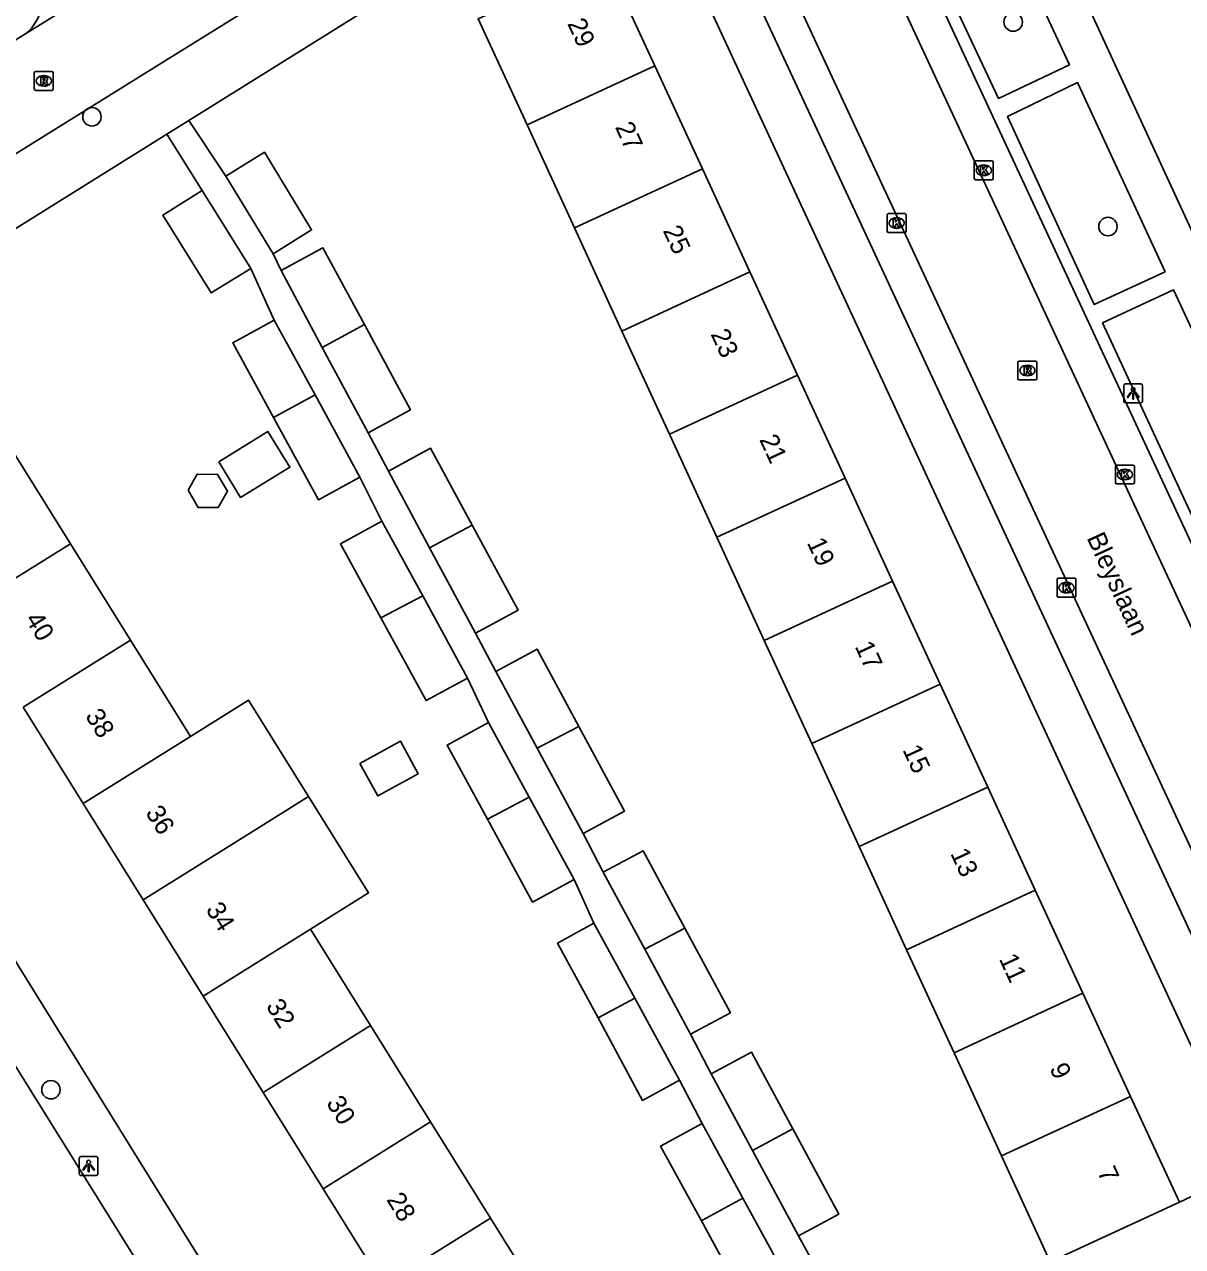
# Model space of a CAD drawing. Extents: x 160037 to 160839, y 385326 to 386441.
# Drawn here: x 160357.7 to 160419, y 386132.1 to 386196.8 of the extents above; entities that cross this region are included whole.
import ezdxf

# ---------------------------------------------------------------- set-up
doc = ezdxf.new("R2010")
doc.units = 0
for name, color, linetype in [('IMGEO_Boom', 7, 'Continuous'), ('IMGEO_Kolk', 7, 'Continuous'), ('IMGEO_Lichtpunt', 7, 'Continuous'), ('IMGEO_Openbare_ruimte_label', 7, 'Continuous'), ('IMGEO_Pand', 7, 'Continuous'), ('IMGEO_Pand_nummerreeks', 7, 'Continuous'), ('IMGEO_Rijbaan_lokaal_open', 7, 'Continuous'), ('IMGEO_Rioolput', 7, 'Continuous'), ('IMGEO_Voetpad_open', 7, 'Continuous')]:
    doc.layers.add(name, color=color, linetype=linetype)

msp = doc.modelspace()

# ---------------------------------------------------------------- linework, layer by layer
at = {"layer": 'IMGEO_Boom'}
for centre in [(160410.012, 386196.906), (160361.272, 386191.889), (160415.025, 386186.082), (160359.103, 386140.41)]:
    msp.add_circle(centre, 0.489, dxfattribs=at)
at = {"layer": 'IMGEO_Kolk'}
for p, q in [((160407.955, 386188.632), (160407.955, 386189.484)), ((160408.03, 386189.558), (160408.882, 386189.558)), ((160408.443, 386189.338), (160408.468, 386189.338)), ((160408.956, 386189.484), (160408.956, 386188.632)), ((160408.882, 386188.558), (160408.03, 386188.558)), ((160408.466, 386188.778), (160408.441, 386188.778)), ((160403.347, 386185.842), (160403.347, 386186.694)), ((160403.422, 386186.768), (160404.274, 386186.768)), ((160403.835, 386186.548), (160403.86, 386186.548)), ((160404.348, 386186.694), (160404.348, 386185.842)), ((160403.858, 386185.988), (160403.833, 386185.988)), ((160404.274, 386185.768), (160403.422, 386185.768)), ((160415.423, 386172.536), (160415.423, 386173.388)), ((160415.498, 386173.462), (160416.35, 386173.462)), ((160415.911, 386173.242), (160415.936, 386173.242)), ((160416.424, 386173.388), (160416.424, 386172.536)), ((160416.35, 386172.462), (160415.498, 386172.462)), ((160415.934, 386172.682), (160415.909, 386172.682)), ((160412.334, 386166.549), (160412.334, 386167.401)), ((160412.409, 386167.475), (160413.261, 386167.475)), ((160412.822, 386167.255), (160412.847, 386167.255)), ((160413.335, 386167.401), (160413.335, 386166.549)), ((160413.261, 386166.475), (160412.409, 386166.475)), ((160412.845, 386166.695), (160412.82, 386166.695))]:
    msp.add_line(p, q, dxfattribs=at)
for points in [[(160407.955, 386188.632), (160407.955, 386189.484)], [(160408.03, 386189.558), (160408.882, 386189.558)], [(160408.276, 386189.258), (160408.399, 386189.258), (160408.399, 386189.107), (160408.529, 386189.258), (160408.693, 386189.258), (160408.547, 386189.107), (160408.7, 386188.858), (160408.548, 386188.858), (160408.463, 386189.022), (160408.399, 386188.955), (160408.399, 386188.858), (160408.276, 386188.858), (160408.276, 386189.258)], [(160408.956, 386189.484), (160408.956, 386188.632)], [(160408.882, 386188.558), (160408.03, 386188.558)], [(160403.347, 386185.842), (160403.347, 386186.694)], [(160403.422, 386186.768), (160404.274, 386186.768)], [(160403.668, 386186.468), (160403.791, 386186.468), (160403.791, 386186.317), (160403.921, 386186.468), (160404.085, 386186.468), (160403.939, 386186.317), (160404.092, 386186.068), (160403.94, 386186.068), (160403.855, 386186.232), (160403.791, 386186.165), (160403.791, 386186.068), (160403.668, 386186.068), (160403.668, 386186.468)], [(160404.348, 386186.694), (160404.348, 386185.842)], [(160404.274, 386185.768), (160403.422, 386185.768)], [(160415.423, 386172.536), (160415.423, 386173.388)], [(160415.498, 386173.462), (160416.35, 386173.462)], [(160415.744, 386173.162), (160415.867, 386173.162), (160415.867, 386173.011), (160415.997, 386173.162), (160416.161, 386173.162), (160416.015, 386173.011), (160416.168, 386172.762), (160416.016, 386172.762), (160415.931, 386172.926), (160415.867, 386172.859), (160415.867, 386172.762), (160415.744, 386172.762), (160415.744, 386173.162)], [(160416.424, 386173.388), (160416.424, 386172.536)], [(160416.35, 386172.462), (160415.498, 386172.462)], [(160412.334, 386166.549), (160412.334, 386167.401)], [(160412.409, 386167.475), (160413.261, 386167.475)], [(160412.655, 386167.175), (160412.778, 386167.175), (160412.778, 386167.024), (160412.908, 386167.175), (160413.072, 386167.175), (160412.926, 386167.024), (160413.079, 386166.775), (160412.927, 386166.775), (160412.842, 386166.939), (160412.778, 386166.872), (160412.778, 386166.775), (160412.655, 386166.775), (160412.655, 386167.175)], [(160413.335, 386167.401), (160413.335, 386166.549)], [(160413.261, 386166.475), (160412.409, 386166.475)]]:
    msp.add_lwpolyline(points, dxfattribs=at)
for centre, start, end in [((160408.032, 386189.482), 91.55205, 178.44795), ((160408.032, 386189.482), 91.55205, 178.44795), ((160408.88, 386189.482), 1.55205, 88.44795), ((160408.88, 386189.482), 1.55205, 88.44795), ((160408.032, 386188.634), 181.55205, 268.44795), ((160408.032, 386188.634), 181.55205, 268.44795), ((160408.88, 386188.634), 271.55205, 358.44795), ((160408.88, 386188.634), 271.55205, 358.44795), ((160403.424, 386186.692), 91.55205, 178.44795), ((160403.424, 386186.692), 91.55205, 178.44795), ((160404.272, 386186.692), 1.55205, 88.44795), ((160404.272, 386186.692), 1.55205, 88.44795), ((160403.424, 386185.844), 181.55205, 268.44795), ((160403.424, 386185.844), 181.55205, 268.44795), ((160404.272, 386185.844), 271.55205, 358.44795), ((160404.272, 386185.844), 271.55205, 358.44795), ((160415.5, 386173.386), 91.55205, 178.44795), ((160415.5, 386173.386), 91.55205, 178.44795), ((160416.348, 386173.386), 1.55205, 88.44795), ((160416.348, 386173.386), 1.55205, 88.44795), ((160415.5, 386172.538), 181.55205, 268.44795), ((160415.5, 386172.538), 181.55205, 268.44795), ((160416.348, 386172.538), 271.55205, 358.44795), ((160416.348, 386172.538), 271.55205, 358.44795), ((160412.411, 386167.399), 91.55205, 178.44795), ((160412.411, 386167.399), 91.55205, 178.44795), ((160413.259, 386167.399), 1.55205, 88.44795), ((160413.259, 386167.399), 1.55205, 88.44795), ((160412.411, 386166.551), 181.55205, 268.44795), ((160412.411, 386166.551), 181.55205, 268.44795), ((160413.259, 386166.551), 271.55205, 358.44795), ((160413.259, 386166.551), 271.55205, 358.44795)]:
    msp.add_arc(centre, 0.0765, start, end, dxfattribs=at)
for centre, major_axis, ratio, start_param, end_param in [((160408.442, 386189.058), (-0.387, 0.002), 0.722429, 4.712389, 7.853982), ((160408.467, 386189.058), (-0.39, 0.002), 0.717154, 1.570796, 4.712389), ((160403.834, 386186.268), (-0.387, 0.002), 0.722429, 4.712389, 7.853982), ((160403.859, 386186.268), (-0.39, 0.002), 0.717154, 1.570796, 4.712389), ((160415.91, 386172.962), (-0.387, 0.002), 0.722429, 4.712389, 7.853982), ((160415.935, 386172.962), (-0.39, 0.002), 0.717154, 1.570796, 4.712389), ((160412.821, 386166.975), (-0.387, 0.002), 0.722429, 4.712389, 7.853982), ((160412.846, 386166.975), (-0.39, 0.002), 0.717154, 1.570796, 4.712389)]:
    msp.add_ellipse(centre, major_axis=major_axis, ratio=ratio, start_param=start_param, end_param=end_param, dxfattribs=at)
at = {"layer": 'IMGEO_Lichtpunt'}
for p, q in [((160415.862, 386177.659), (160415.862, 386176.852)), ((160415.862, 386177.659), (160415.862, 386176.852)), ((160416.764, 386177.754), (160415.956, 386177.754)), ((160416.764, 386177.754), (160415.956, 386177.754)), ((160416.858, 386176.852), (160416.858, 386177.659)), ((160416.858, 386176.852), (160416.858, 386177.659)), ((160415.956, 386176.758), (160416.764, 386176.758)), ((160415.956, 386176.758), (160416.764, 386176.758)), ((160360.597, 386136.78), (160360.597, 386135.973)), ((160360.597, 386136.78), (160360.597, 386135.973)), ((160361.499, 386136.875), (160360.691, 386136.875)), ((160361.499, 386136.875), (160360.691, 386136.875)), ((160361.593, 386135.973), (160361.593, 386136.78)), ((160361.593, 386135.973), (160361.593, 386136.78)), ((160360.691, 386135.879), (160361.499, 386135.879)), ((160360.691, 386135.879), (160361.499, 386135.879))]:
    msp.add_line(p, q, dxfattribs=at)
for points in [[(160416.236, 386177.323), (160416.275, 386177.295), (160416.087, 386177.033), (160416.049, 386177.06), (160416.236, 386177.323)], [(160416.338, 386177.275), (160416.385, 386177.275), (160416.385, 386176.953), (160416.338, 386176.953), (160416.338, 386177.275)], [(160416.448, 386177.295), (160416.486, 386177.322), (160416.673, 386177.06), (160416.634, 386177.032), (160416.448, 386177.295)], [(160360.971, 386136.444), (160361.01, 386136.416), (160360.822, 386136.154), (160360.784, 386136.181), (160360.971, 386136.444)], [(160361.073, 386136.396), (160361.12, 386136.396), (160361.12, 386136.074), (160361.073, 386136.074), (160361.073, 386136.396)], [(160361.183, 386136.416), (160361.221, 386136.443), (160361.408, 386136.181), (160361.369, 386136.153), (160361.183, 386136.416)]]:
    msp.add_lwpolyline(points, dxfattribs=at)
for centre in [(160416.361, 386177.457), (160361.096, 386136.578)]:
    msp.add_circle(centre, 0.0994, dxfattribs=at)
for centre, start, end in [((160415.956, 386177.659), 90, 180), ((160415.956, 386177.659), 90, 180), ((160416.764, 386177.659), 0, 90), ((160416.764, 386177.659), 0, 90), ((160415.956, 386176.852), 180, 270), ((160415.956, 386176.852), 180, 270), ((160416.764, 386176.852), 270, 0), ((160416.764, 386176.852), 270, 360), ((160360.691, 386136.78), 90, 180), ((160360.691, 386136.78), 90, 180), ((160361.499, 386136.78), 0, 90), ((160361.499, 386136.78), 0, 90), ((160360.691, 386135.973), 180, 270), ((160360.691, 386135.973), 180, 270), ((160361.499, 386135.973), 270, 0), ((160361.499, 386135.973), 270, 360)]:
    msp.add_arc(centre, 0.0946, start, end, dxfattribs=at)
at = {"layer": 'IMGEO_Pand'}
for points in [[(160391.053, 386194.583), (160388.465, 386200.19), (160381.706, 386197.079), (160384.291, 386191.463)], [(160384.291, 386191.463), (160391.053, 386194.583)], [(160391.053, 386194.583), (160393.569, 386189.131)], [(160386.801, 386186.007), (160384.291, 386191.463)], [(160370.857, 386184.636), (160372.892, 386185.907), (160370.398, 386190.026), (160368.364, 386188.756)], [(160393.569, 386189.131), (160386.801, 386186.007)], [(160396.085, 386183.679), (160393.569, 386189.131)], [(160368.364, 386188.756), (160370.857, 386184.636)], [(160367.112, 386187.984), (160365.026, 386186.686), (160367.589, 386182.567), (160369.675, 386183.865)], [(160367.112, 386187.984), (160369.675, 386183.865)], [(160386.801, 386186.007), (160389.311, 386180.553)], [(160375.684, 386180.893), (160373.496, 386184.948), (160371.277, 386183.751)], [(160371.277, 386183.751), (160373.453, 386179.688)], [(160396.085, 386183.679), (160389.311, 386180.553)], [(160398.602, 386178.226), (160396.085, 386183.679)], [(160370.876, 386175.985), (160368.721, 386179.936), (160370.916, 386181.133)], [(160370.916, 386181.133), (160373.075, 386177.175)], [(160375.684, 386180.893), (160373.453, 386179.688)], [(160375.889, 386175.174), (160378.121, 386176.378), (160375.684, 386180.893)], [(160389.311, 386180.553), (160391.822, 386175.097)], [(160373.453, 386179.688), (160375.889, 386175.174)], [(160391.822, 386175.097), (160398.602, 386178.226)], [(160401.118, 386172.774), (160398.602, 386178.226)], [(160370.876, 386175.985), (160373.075, 386177.175)], [(160373.075, 386177.175), (160375.446, 386172.828)], [(160375.446, 386172.828), (160373.251, 386171.631), (160370.876, 386175.985)], [(160367.981, 386173.638), (160369.14, 386171.751), (160371.744, 386173.349), (160370.585, 386175.237), (160367.981, 386173.638)], [(160391.822, 386175.097), (160394.332, 386169.642)], [(160360.144, 386169.303), (160356.97, 386174.4)], [(160381.389, 386170.279), (160379.191, 386174.352), (160376.956, 386173.146)], [(160366.362, 386172.132), (160366.891, 386171.224), (160367.949, 386171.213), (160368.436, 386172.081), (160367.918, 386172.971), (160366.838, 386172.981), (160366.362, 386172.132)], [(160376.956, 386173.146), (160379.134, 386169.079)], [(160394.332, 386169.642), (160401.118, 386172.774)], [(160401.118, 386172.774), (160403.635, 386167.322)], [(160376.615, 386170.499), (160374.42, 386169.302), (160376.563, 386165.373)], [(160376.615, 386170.499), (160378.771, 386166.546)], [(160381.389, 386170.279), (160379.134, 386169.079)], [(160381.567, 386164.569), (160383.816, 386165.782), (160381.389, 386170.279)], [(160396.842, 386164.187), (160394.332, 386169.642)], [(160360.144, 386169.303), (160354.453, 386165.759)], [(160363.319, 386164.205), (160360.144, 386169.303)], [(160379.134, 386169.079), (160381.567, 386164.569)], [(160403.635, 386167.322), (160396.842, 386164.187)], [(160406.151, 386161.869), (160403.635, 386167.322)], [(160378.771, 386166.546), (160376.563, 386165.373)], [(160378.771, 386166.546), (160381.145, 386162.194)], [(160376.563, 386165.373), (160378.95, 386160.997), (160381.145, 386162.194)], [(160357.628, 386160.661), (160363.319, 386164.205)], [(160366.493, 386159.107), (160363.319, 386164.205)], [(160396.842, 386164.187), (160399.353, 386158.732)], [(160387.034, 386159.635), (160384.828, 386163.723), (160382.635, 386162.54)], [(160382.635, 386162.54), (160384.828, 386158.477)], [(160399.353, 386158.732), (160406.151, 386161.869)], [(160406.151, 386161.869), (160408.667, 386156.417)], [(160357.628, 386160.661), (160360.802, 386155.563)], [(160366.493, 386159.107), (160369.564, 386161.019), (160372.737, 386155.922)], [(160382.254, 386159.841), (160380.059, 386158.644), (160382.194, 386154.73)], [(160382.254, 386159.841), (160384.408, 386155.892)], [(160387.034, 386159.635), (160384.828, 386158.477)], [(160387.26, 386153.97), (160389.453, 386155.153), (160387.034, 386159.635)], [(160360.802, 386155.563), (160366.493, 386159.107)], [(160375.451, 386157.68), (160376.39, 386155.958), (160378.54, 386157.13), (160377.601, 386158.852), (160375.451, 386157.68)], [(160401.863, 386153.277), (160399.353, 386158.732)], [(160384.828, 386158.477), (160387.26, 386153.97)], [(160408.667, 386156.417), (160401.863, 386153.277)], [(160411.184, 386150.964), (160408.667, 386156.417)], [(160363.976, 386150.466), (160360.802, 386155.563)], [(160372.737, 386155.922), (160369.667, 386154.01), (160363.976, 386150.466)], [(160372.737, 386155.922), (160375.911, 386150.824), (160372.841, 386148.912)], [(160382.194, 386154.73), (160384.408, 386155.892)], [(160384.408, 386155.892), (160386.784, 386151.536)], [(160382.194, 386154.73), (160384.589, 386150.339), (160386.784, 386151.536)], [(160392.636, 386148.964), (160390.43, 386153.052), (160388.324, 386151.916)], [(160401.863, 386153.277), (160404.374, 386147.822)], [(160390.518, 386147.852), (160388.324, 386151.916)], [(160404.374, 386147.822), (160411.184, 386150.964)], [(160413.7, 386145.513), (160411.184, 386150.964)], [(160367.15, 386145.368), (160363.976, 386150.466)], [(160388.05, 386144.211), (160385.912, 386148.174), (160387.831, 386149.22)], [(160387.831, 386149.22), (160389.99, 386145.261)], [(160390.518, 386147.852), (160392.636, 386148.964)], [(160392.636, 386148.964), (160395.055, 386144.482), (160392.949, 386143.346)], [(160372.841, 386148.912), (160367.15, 386145.368)], [(160372.841, 386148.912), (160376.015, 386143.815)], [(160392.949, 386143.346), (160390.518, 386147.852)], [(160404.374, 386147.822), (160406.884, 386142.367)], [(160370.324, 386140.271), (160367.15, 386145.368)], [(160389.99, 386145.261), (160388.05, 386144.211)], [(160389.99, 386145.261), (160392.361, 386140.915)], [(160406.884, 386142.367), (160413.7, 386145.513)], [(160416.217, 386140.06), (160413.7, 386145.513)], [(160376.015, 386143.815), (160370.324, 386140.271)], [(160379.19, 386138.717), (160376.015, 386143.815)], [(160392.361, 386140.915), (160390.405, 386139.848), (160388.05, 386144.211)], [(160394.036, 386141.248), (160396.161, 386142.394), (160398.348, 386138.342)], [(160406.884, 386142.367), (160409.395, 386136.911)], [(160396.225, 386137.192), (160394.036, 386141.248)], [(160370.324, 386140.271), (160373.499, 386135.173)], [(160416.217, 386140.06), (160409.395, 386136.911)], [(160418.804, 386134.454), (160416.217, 386140.06)], [(160373.499, 386135.173), (160379.19, 386138.717)], [(160382.364, 386133.62), (160379.19, 386138.717)], [(160393.518, 386133.476), (160391.36, 386137.432), (160393.555, 386138.629)], [(160393.555, 386138.629), (160395.714, 386134.67)], [(160396.225, 386137.192), (160398.348, 386138.342)], [(160398.348, 386138.342), (160400.786, 386133.824), (160398.66, 386132.677)], [(160398.66, 386132.677), (160396.225, 386137.192)], [(160409.395, 386136.911), (160411.975, 386131.304)], [(160373.499, 386135.173), (160376.673, 386130.076)], [(160393.518, 386133.476), (160393.575, 386133.511), (160395.714, 386134.67)], [(160395.714, 386134.67), (160398.085, 386130.324)], [(160411.975, 386131.304), (160418.804, 386134.454)], [(160382.364, 386133.62), (160376.673, 386130.076)], [(160385.538, 386128.522), (160382.364, 386133.62)], [(160398.085, 386130.324), (160395.89, 386129.127), (160393.518, 386133.476)]]:
    msp.add_lwpolyline(points, dxfattribs=at)
at = {"layer": 'IMGEO_Rijbaan_lokaal_open'}
for points in [[(160432.481, 386136.819), (160395.787, 386215.762), (160392.834, 386222.068)], [(160394.99, 386205.429), (160396.089, 386203.105), (160399.032, 386197.028), (160425.571, 386139.972)], [(160376.742, 386202.058), (160364.683, 386194.563), (160349.687, 386185.238)], [(160357.813, 386196.308), (160366.702, 386201.839)], [(160356.961, 386195.778), (160357.813, 386196.308)], [(160368.048, 386124.266), (160349.241, 386154.465), (160338.651, 386171.478)], [(160418.804, 386134.454), (160422.466, 386136.188)]]:
    msp.add_lwpolyline(points, dxfattribs=at)
at = {"layer": 'IMGEO_Rioolput'}
for p, q in [((160358.224, 386193.363), (160358.224, 386194.215)), ((160358.299, 386194.289), (160359.151, 386194.289)), ((160359.225, 386194.215), (160359.225, 386193.363)), ((160358.712, 386194.069), (160358.737, 386194.069)), ((160359.151, 386193.289), (160358.299, 386193.289)), ((160358.735, 386193.509), (160358.71, 386193.509)), ((160410.261, 386178.04), (160410.261, 386178.892)), ((160410.336, 386178.966), (160411.188, 386178.966)), ((160410.749, 386178.746), (160410.774, 386178.746)), ((160411.262, 386178.892), (160411.262, 386178.04)), ((160410.772, 386178.186), (160410.747, 386178.186)), ((160411.188, 386177.966), (160410.336, 386177.966))]:
    msp.add_line(p, q, dxfattribs=at)
for points in [[(160358.224, 386193.363), (160358.224, 386194.215)], [(160358.299, 386194.289), (160359.151, 386194.289)], [(160359.225, 386194.215), (160359.225, 386193.363)], [(160358.813, 386193.987), (160358.561, 386193.989), (160358.561, 386193.589)], [(160358.561, 386193.589), (160358.685, 386193.589), (160358.685, 386193.751), (160358.696, 386193.751)], [(160358.739, 386193.908), (160358.685, 386193.908), (160358.685, 386193.827)], [(160358.685, 386193.827), (160358.737, 386193.827)], [(160358.743, 386193.722), (160358.814, 386193.589), (160358.954, 386193.589), (160358.889, 386193.715)], [(160359.151, 386193.289), (160358.299, 386193.289)], [(160410.261, 386178.04), (160410.261, 386178.892)], [(160410.336, 386178.966), (160411.188, 386178.966)], [(160411.262, 386178.892), (160411.262, 386178.04)], [(160410.85, 386178.664), (160410.598, 386178.666), (160410.598, 386178.266)], [(160410.598, 386178.266), (160410.722, 386178.266), (160410.722, 386178.428), (160410.733, 386178.428)], [(160410.776, 386178.585), (160410.722, 386178.585), (160410.722, 386178.504)], [(160410.722, 386178.504), (160410.774, 386178.504)], [(160410.78, 386178.399), (160410.851, 386178.266), (160410.991, 386178.266), (160410.926, 386178.392)], [(160411.188, 386177.966), (160410.336, 386177.966)]]:
    msp.add_lwpolyline(points, dxfattribs=at)
for centre, radius, start, end in [((160358.301, 386194.213), 0.0765, 91.55205, 178.44795), ((160358.301, 386194.213), 0.0765, 91.55205, 178.44795), ((160359.149, 386194.213), 0.0765, 1.55205, 88.44795), ((160359.149, 386194.213), 0.0765, 1.55205, 88.44795), ((160358.695, 386193.698), 0.0533, 26.02933, 88.69889), ((160358.721, 386194.016), 0.19, 274.7715, 282.96867), ((160358.745, 386193.812), 0.0964, 77.00612, 93.18647), ((160358.759, 386193.869), 0.0378, 276.66336, 79.67722), ((160358.812, 386193.877), 0.109, 350.36119, 89.41601), ((160358.81, 386193.877), 0.112, 277.58423, 350.98172), ((160358.794, 386193.662), 0.108, 29.51342, 73.79051), ((160358.301, 386193.365), 0.0765, 181.55205, 268.44795), ((160358.301, 386193.365), 0.0765, 181.55205, 268.44795), ((160359.149, 386193.365), 0.0765, 271.55205, 358.44795), ((160359.149, 386193.365), 0.0765, 271.55205, 358.44795), ((160410.338, 386178.89), 0.0765, 91.55205, 178.44795), ((160410.338, 386178.89), 0.0765, 91.55205, 178.44795), ((160411.186, 386178.89), 0.0765, 1.55205, 88.44795), ((160411.186, 386178.89), 0.0765, 1.55205, 88.44795), ((160410.338, 386178.042), 0.0765, 181.55205, 268.44795), ((160410.338, 386178.042), 0.0765, 181.55205, 268.44795), ((160410.732, 386178.375), 0.0533, 26.02933, 88.69889), ((160410.758, 386178.693), 0.19, 274.7715, 282.96867), ((160410.782, 386178.489), 0.0964, 77.00612, 93.18647), ((160410.796, 386178.546), 0.0378, 276.66336, 79.67722), ((160410.849, 386178.554), 0.109, 350.36119, 89.41601), ((160410.847, 386178.554), 0.112, 277.58423, 350.98172), ((160410.831, 386178.339), 0.108, 29.51342, 73.79051), ((160411.186, 386178.042), 0.0765, 271.55205, 358.44795), ((160411.186, 386178.042), 0.0765, 271.55205, 358.44795)]:
    msp.add_arc(centre, radius, start, end, dxfattribs=at)
for centre, major_axis, ratio, start_param, end_param in [((160358.711, 386193.789), (-0.387, 0.002), 0.722429, 4.712389, 7.853982), ((160358.736, 386193.789), (-0.39, 0.002), 0.717154, 1.570796, 4.712389), ((160410.748, 386178.466), (-0.387, 0.002), 0.722429, 4.712389, 7.853982), ((160410.773, 386178.466), (-0.39, 0.002), 0.717154, 1.570796, 4.712389)]:
    msp.add_ellipse(centre, major_axis=major_axis, ratio=ratio, start_param=start_param, end_param=end_param, dxfattribs=at)
at = {"layer": 'IMGEO_Voetpad_open'}
for points in [[(160440.173, 386140.987), (160397.501, 386233.431)], [(160395.809, 386220.131), (160432.925, 386140.356)], [(160366.397, 386191.699), (160386.456, 386204.216)], [(160408.408, 386204.502), (160412.99, 386194.631), (160409.23, 386192.864), (160404.6, 386202.735), (160408.408, 386204.502)], [(160391.19, 386203.611), (160422.466, 386136.188)], [(160422.562, 386141.906), (160395.526, 386200.058), (160394.563, 386201.911)], [(160418.052, 386183.683), (160414.304, 386181.951), (160409.714, 386191.912), (160413.422, 386193.698), (160418.052, 386183.683)], [(160365.243, 386190.979), (160366.397, 386191.699)], [(160368.364, 386188.756), (160366.397, 386191.699)], [(160342.312, 386176.669), (160365.243, 386190.979)], [(160365.243, 386190.979), (160367.112, 386187.984)], [(160371.277, 386183.751), (160370.857, 386184.636)], [(160369.675, 386183.865), (160370.916, 386181.133)], [(160425.403, 386167.898), (160421.612, 386166.164), (160414.743, 386180.987), (160418.502, 386182.729), (160425.403, 386167.898)], [(160376.956, 386173.146), (160375.889, 386175.174)], [(160376.697, 386115.797), (160341.444, 386172.646)], [(160375.446, 386172.828), (160376.615, 386170.499)], [(160382.635, 386162.54), (160381.567, 386164.569)], [(160381.145, 386162.194), (160382.254, 386159.841)], [(160388.324, 386151.916), (160387.26, 386153.97)], [(160386.784, 386151.536), (160387.831, 386149.22)], [(160394.036, 386141.248), (160392.949, 386143.346)], [(160392.361, 386140.915), (160393.555, 386138.629)], [(160399.599, 386130.938), (160398.66, 386132.677)]]:
    msp.add_lwpolyline(points, dxfattribs=at)
msp.add_arc((160356.229, 386198.113), 2.402, 311.26227, 348.92711, dxfattribs=at)

# ---------------------------------------------------------------- texts
at = {"layer": 'IMGEO_Openbare_ruimte_label'}
msp.add_text('Bleyslaan', height=1, rotation=294.77114, dxfattribs=at).set_placement((160413.885, 386169.614))
at = {"layer": 'IMGEO_Pand_nummerreeks'}
for s, rotation, p in [('29', 294.77464, (160386.405, 386196.827)), ('27', 294.77464, (160388.933, 386191.349)), ('25', 294.77464, (160391.462, 386185.871)), ('23', 294.77464, (160393.99, 386180.393)), ('21', 294.77464, (160396.565, 386174.813)), ('19', 294.77464, (160399.084, 386169.355)), ('40', 301.91035, (160357.703, 386165.307)), ('17', 294.77464, (160401.613, 386163.877)), ('38', 301.91035, (160360.89, 386160.188)), ('15', 294.77464, (160404.141, 386158.399)), ('36', 301.90781, (160364.076, 386155.071)), ('13', 294.77464, (160406.669, 386152.921)), ('34', 301.90781, (160367.264, 386149.952)), ('11', 294.77464, (160409.245, 386147.339)), ('32', 301.90781, (160370.45, 386144.836)), ('9', 294.77464, (160411.918, 386141.547)), ('30', 301.91035, (160373.641, 386139.712)), ('7', 294.77464, (160414.446, 386136.069)), ('28', 301.91035, (160376.829, 386134.593))]:
    msp.add_text(s, height=1, rotation=rotation, dxfattribs=at).set_placement(p)

doc.saveas('drawing.dxf')
